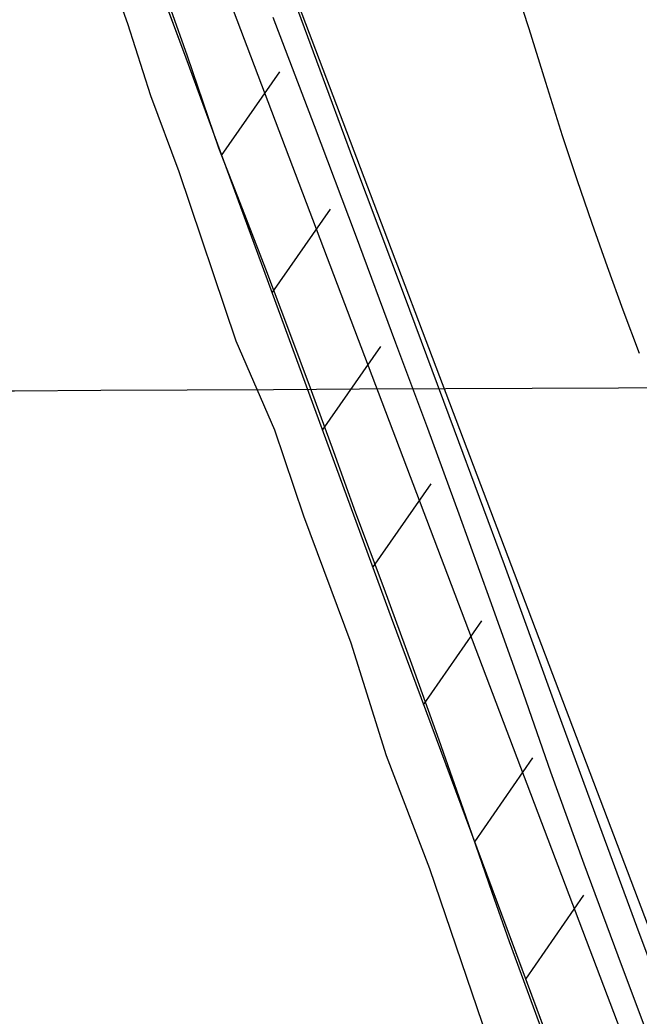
# Model space of a CAD drawing. Extents: x 3598634 to 3636690, y 517270 to 542944.
# Drawn here: x 3633396 to 3633691.9, y 528730 to 529206.6 of the extents above; entities that cross this region are included whole.
import ezdxf

# ---------------------------------------------------------------- set-up
doc = ezdxf.new("R2010")
doc.units = 0
for name, color, linetype in [('V-FLOD-BASE', 7, 'Continuous'), ('V-GRID-MAJR', 7, 'Continuous'), ('V-LEVE-TOET', 7, 'Continuous'), ('V-ROAD-CNTR', 7, 'Continuous'), ('V-RRAP-FSHR', 7, 'Continuous'), ('V-SITE-VEGE', 7, 'Continuous'), ('V-SURV-LINE', 7, 'Continuous')]:
    doc.layers.add(name, color=color, linetype=linetype)

msp = doc.modelspace()

# ---------------------------------------------------------------- linework, layer by layer
at = {"layer": 'V-FLOD-BASE'}
msp.add_lwpolyline([(3633790.3880000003, 528474.383), (3633775.714, 528513.895), (3633760.8310000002, 528553.33), (3633745.741, 528592.686), (3633730.4450000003, 528631.961), (3633714.9390000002, 528671.155), (3633698.326, 528714.927), (3633681.913, 528758.777), (3633665.705, 528802.7), (3633649.702, 528846.702), (3633635.362, 528887.915), (3633620.789, 528929.05), (3633605.982, 528970.1), (3633590.941, 529011.066), (3633575.667, 529051.944), (3633556.33, 529103.975), (3633536.808, 529155.937), (3633517.102, 529207.832)], dxfattribs=at)
at = {"layer": 'V-GRID-MAJR'}
msp.add_spline([(3602797.865, 528737.682), (3608075.829, 528784.895), (3613353.788, 528832.875), (3618631.739, 528881.623), (3623909.683, 528931.139), (3629187.62, 528981.4230000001), (3634465.549, 529032.474), (3634465.5500000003, 529032.474)], degree=3, dxfattribs=at)
at = {"layer": 'V-LEVE-TOET'}
for points in [[(3633630.8910000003, 529227.982), (3633639.18, 529202.458), (3633647.267, 529176.868), (3633655.156, 529151.2170000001), (3633662.125, 529130.28), (3633669.293, 529109.4130000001), (3633676.66, 529088.613), (3633684.227, 529067.886), (3633691.991, 529047.231)], [(3633468.0470000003, 529211.35), (3633475.858, 529189.422), (3633483.4620000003, 529167.424), (3633490.855, 529145.353), (3633502.232, 529116.429), (3633513.424, 529087.436), (3633524.434, 529058.371), (3633535.2600000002, 529029.238), (3633545.899, 529000.035), (3633556.3540000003, 528970.767), (3633569.89, 528934.653), (3633583.185, 528898.45), (3633596.239, 528862.162), (3633609.056, 528825.785), (3633621.63, 528789.327), (3633629.914, 528765.742), (3633638.416, 528742.237), (3633647.1380000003, 528718.814), (3633656.08, 528695.471), (3633665.238, 528672.214), (3633674.616, 528649.045), (3633684.2090000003, 528625.962)]]:
    msp.add_lwpolyline(points, dxfattribs=at)
at = {"layer": 'V-ROAD-CNTR'}
for points in [[(3633250.899, 529916.7880000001), (3633263.29, 529889.951), (3633275.471, 529863.019), (3633287.444, 529835.9940000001), (3633299.21, 529808.877), (3633310.3140000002, 529783.137), (3633321.203, 529757.308), (3633331.879, 529731.388), (3633342.34, 529705.381), (3633352.585, 529679.287), (3633362.614, 529653.11), (3633372.424, 529626.85), (3633382.0160000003, 529600.511), (3633466.111, 529378.743), (3633496.133, 529298.965), (3633525.886, 529219.085), (3633555.375, 529139.109)], [(3633555.375, 529139.109), (3633579.605, 529074.814), (3633603.608, 529010.433), (3633627.383, 528945.968), (3633650.931, 528881.421), (3633670.741, 528827.139), (3633690.742, 528772.926), (3633710.931, 528718.783), (3633731.313, 528664.714), (3633798.004, 528489.295)]]:
    msp.add_lwpolyline(points, dxfattribs=at)
at = {"layer": 'V-RRAP-FSHR'}
for p, q in [((3633492.3749766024, 529141.73969029), (3633520.282920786, 529181.8096101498)), ((3633516.4799283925, 529076.0218217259), (3633544.388872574, 529116.091741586)), ((3633540.5858801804, 529010.3039531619), (3633568.494824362, 529050.372873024)), ((3633564.6918319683, 528944.5850846), (3633592.599776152, 528984.6550044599)), ((3633588.977783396, 528878.933215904), (3633616.7137279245, 528919.1221355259)), ((3633613.364734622, 528813.319347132), (3633641.1006791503, 528853.5082667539)), ((3633637.7526858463, 528747.7044783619), (3633665.488630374, 528787.8933979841))]:
    msp.add_line(p, q, dxfattribs=at)
for points in [[(3631867.7222259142, 531998.6299764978), (3632023.6279141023, 531763.5574466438), (3632220.6345200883, 531474.1800253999), (3632508.4839443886, 531035.8749020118), (3632747.4834663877, 530687.4155989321), (3632896.25216885, 530470.598032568), (3632990.2829807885, 530319.8613340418), (3633082.4267965, 530134.2067053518), (3633181.557598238, 529920.919131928), (3633253.563454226, 529767.7204383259), (3633340.057281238, 529551.580870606), (3633475.2640108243, 529188.3875969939), (3633573.436814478, 528920.7451322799), (3633715.308530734, 528539.04089569), (3633828.87030361, 528244.062485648), (3633959.271042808, 527921.5591306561), (3634079.190802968, 527643.8716860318)], [(3633418.608124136, 529340.5782926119), (3633475.2640108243, 529188.3875969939), (3633573.436814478, 528920.7451322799), (3633665.7816297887, 528672.292629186)]]:
    msp.add_lwpolyline(points, dxfattribs=at)
at = {"layer": 'V-SITE-VEGE'}
for p, q in [((3633433.018, 529245.1580000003), (3633447.384, 529204.807)), ((3633447.384, 529204.807), (3633458.3680000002, 529170.417)), ((3633458.3680000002, 529170.417), (3633472.02, 529134.0790000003)), ((3633472.02, 529134.0790000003), (3633499.139, 529053.132)), ((3633499.139, 529053.132), (3633517.596, 529010.47)), ((3633517.596, 529010.47), (3633531.578, 528969.301)), ((3633531.578, 528969.301), (3633554.134, 528908.5980000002)), ((3633554.134, 528908.5980000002), (3633571.073, 528854.605)), ((3633571.073, 528854.605), (3633591.846, 528800.511)), ((3633591.846, 528800.511), (3633641.873, 528653.225))]:
    msp.add_line(p, q, dxfattribs=at)
at = {"layer": 'V-SURV-LINE'}
for points in [[(3633293.136055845, 529835.6984090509), (3633873.213792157, 528306.6649667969)], [(3633845.1675968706, 528296.0155063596), (3633265.089992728, 529825.0486002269)]]:
    msp.add_lwpolyline(points, dxfattribs=at)

doc.saveas('drawing.dxf')
